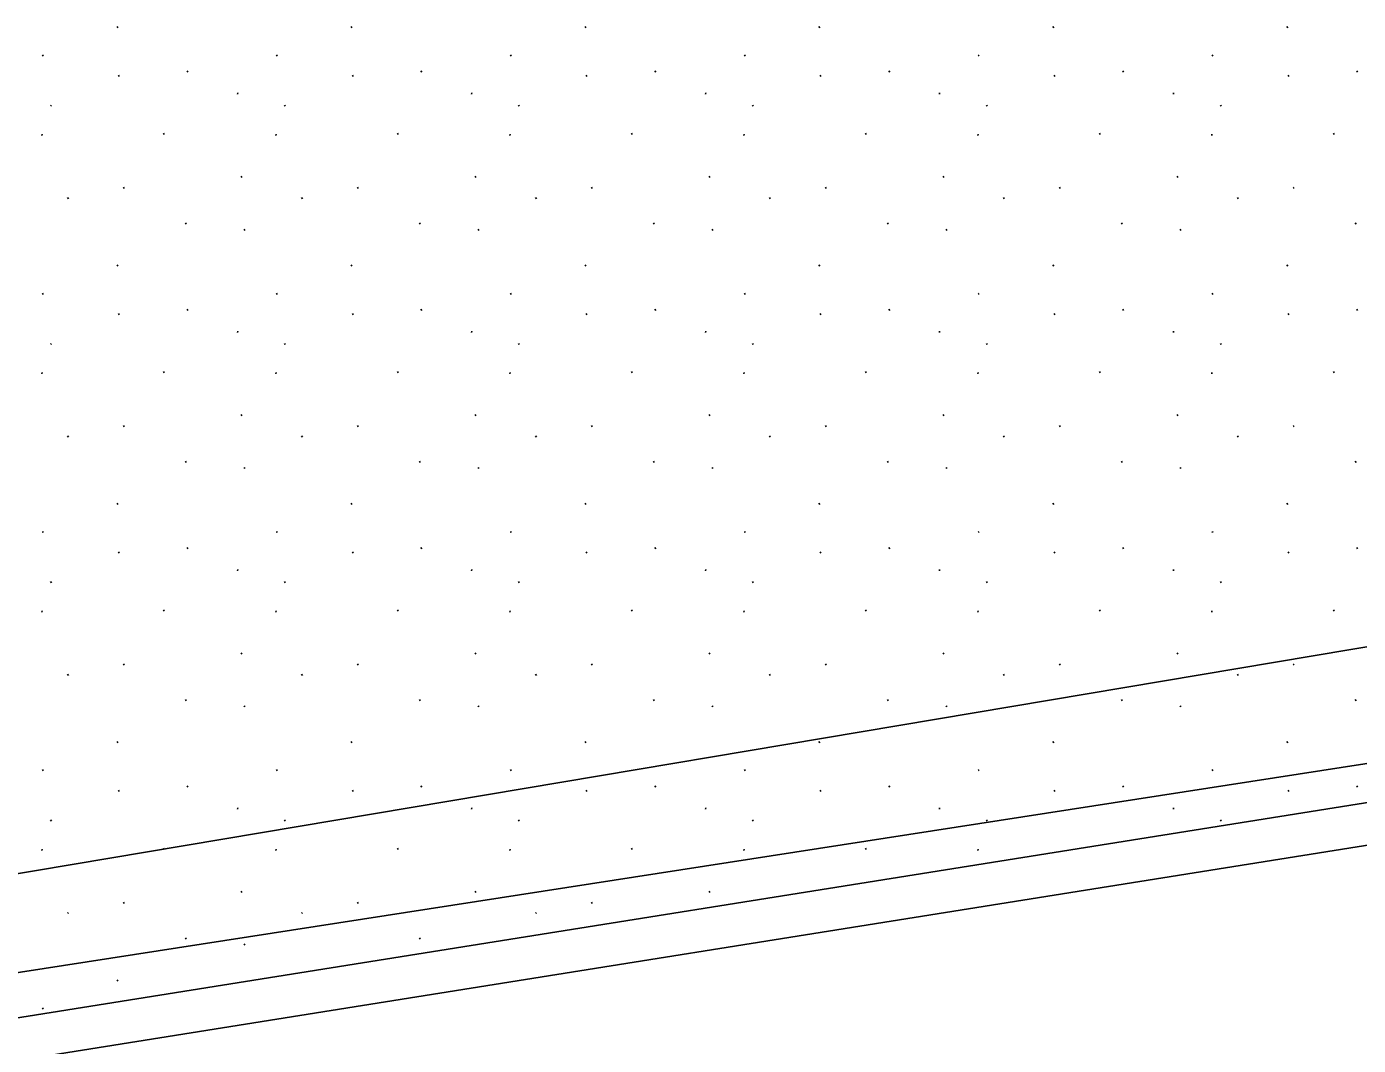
# Model space of a CAD drawing. Extents: x 419396 to 421519, y 4453567 to 4456767.
# Drawn here: x 420360.1 to 420407.53, y 4454826.5 to 4454862.79 of the extents above; entities that cross this region are included whole.
import ezdxf

# ---------------------------------------------------------------- set-up
doc = ezdxf.new("R2010")
doc.units = 0
for name, color, linetype in [('ADAKENARI1000', 7, 'Continuous'), ('KALDIRIM', 7, 'Continuous'), ('Level 41', 7, 'Continuous'), ('Level 9', 7, 'Continuous')]:
    doc.layers.add(name, color=color, linetype=linetype)

msp = doc.modelspace()

# ---------------------------------------------------------------- linework, layer by layer
at = {"layer": 'ADAKENARI1000'}
msp.add_line((420343.803, 4454824.923), (420578.432, 4454862.384), dxfattribs=at)
at = {"layer": 'KALDIRIM'}
msp.add_line((420344.065, 4454823.446), (420578.713, 4454860.91), dxfattribs=at)
at = {"layer": 'Level 41'}
for p, q in [((420363.322, 4454862.786), (420363.35, 4454862.743)), ((420371.654, 4454862.786), (420371.682, 4454862.743)), ((420379.986, 4454862.786), (420380.014, 4454862.743)), ((420388.318, 4454862.786), (420388.346, 4454862.743)), ((420396.651, 4454862.786), (420396.679, 4454862.743)), ((420404.983, 4454862.786), (420405.011, 4454862.743)), ((420360.701, 4454861.773), (420360.654, 4454861.75)), ((420369.033, 4454861.773), (420368.986, 4454861.75)), ((420377.365, 4454861.773), (420377.318, 4454861.75)), ((420385.697, 4454861.773), (420385.65, 4454861.75)), ((420394.029, 4454861.773), (420393.983, 4454861.75)), ((420402.362, 4454861.773), (420402.315, 4454861.75)), ((420363.404, 4454861.044), (420363.357, 4454861.021)), ((420365.812, 4454861.207), (420365.84, 4454861.163)), ((420371.736, 4454861.044), (420371.689, 4454861.021)), ((420374.144, 4454861.207), (420374.172, 4454861.163)), ((420380.068, 4454861.044), (420380.021, 4454861.021)), ((420382.477, 4454861.207), (420382.505, 4454861.163)), ((420388.4, 4454861.044), (420388.353, 4454861.021)), ((420390.809, 4454861.207), (420390.837, 4454861.163)), ((420396.732, 4454861.044), (420396.686, 4454861.021)), ((420399.141, 4454861.207), (420399.169, 4454861.163)), ((420405.065, 4454861.044), (420405.018, 4454861.021)), ((420407.473, 4454861.207), (420407.501, 4454861.163)), ((420367.612, 4454860.378), (420367.619, 4454860.429)), ((420375.944, 4454860.378), (420375.951, 4454860.429)), ((420384.276, 4454860.378), (420384.284, 4454860.429)), ((420392.608, 4454860.378), (420392.616, 4454860.429)), ((420400.941, 4454860.378), (420400.948, 4454860.429)), ((420360.953, 4454859.992), (420360.981, 4454859.949)), ((420369.285, 4454859.992), (420369.313, 4454859.949)), ((420377.617, 4454859.992), (420377.645, 4454859.949)), ((420385.95, 4454859.992), (420385.978, 4454859.949)), ((420394.282, 4454859.992), (420394.31, 4454859.949)), ((420402.614, 4454859.992), (420402.642, 4454859.949)), ((420360.646, 4454858.905), (420360.654, 4454858.956)), ((420365.013, 4454858.979), (420364.966, 4454858.956)), ((420368.978, 4454858.905), (420368.986, 4454858.956)), ((420373.345, 4454858.979), (420373.299, 4454858.956)), ((420377.311, 4454858.905), (420377.318, 4454858.956)), ((420381.678, 4454858.979), (420381.631, 4454858.956)), ((420385.643, 4454858.905), (420385.65, 4454858.956)), ((420390.01, 4454858.979), (420389.963, 4454858.956)), ((420393.975, 4454858.905), (420393.983, 4454858.956)), ((420398.342, 4454858.979), (420398.295, 4454858.956)), ((420402.307, 4454858.905), (420402.315, 4454858.956)), ((420406.674, 4454858.979), (420406.627, 4454858.956)), ((420367.777, 4454857.445), (420367.73, 4454857.422)), ((420376.109, 4454857.445), (420376.062, 4454857.422)), ((420384.441, 4454857.445), (420384.394, 4454857.422)), ((420392.773, 4454857.445), (420392.727, 4454857.422)), ((420401.106, 4454857.445), (420401.059, 4454857.422)), ((420363.586, 4454857.05), (420363.539, 4454857.027)), ((420371.918, 4454857.05), (420371.871, 4454857.027)), ((420380.25, 4454857.05), (420380.203, 4454857.027)), ((420388.582, 4454857.05), (420388.536, 4454857.027)), ((420396.915, 4454857.05), (420396.868, 4454857.027)), ((420405.247, 4454857.05), (420405.2, 4454857.027)), ((420361.56, 4454856.697), (420361.588, 4454856.653)), ((420369.892, 4454856.697), (420369.921, 4454856.653)), ((420378.225, 4454856.697), (420378.253, 4454856.653)), ((420386.557, 4454856.697), (420386.585, 4454856.653)), ((420394.889, 4454856.697), (420394.917, 4454856.653)), ((420403.221, 4454856.697), (420403.249, 4454856.653)), ((420365.758, 4454855.793), (420365.786, 4454855.75)), ((420367.847, 4454855.573), (420367.875, 4454855.529)), ((420374.09, 4454855.793), (420374.118, 4454855.75)), ((420376.179, 4454855.573), (420376.207, 4454855.529)), ((420382.422, 4454855.793), (420382.45, 4454855.75)), ((420384.511, 4454855.573), (420384.539, 4454855.529)), ((420390.754, 4454855.793), (420390.782, 4454855.75)), ((420392.843, 4454855.573), (420392.872, 4454855.529)), ((420399.087, 4454855.793), (420399.115, 4454855.75)), ((420401.176, 4454855.573), (420401.204, 4454855.529)), ((420407.419, 4454855.793), (420407.447, 4454855.75)), ((420363.322, 4454854.297), (420363.35, 4454854.254)), ((420371.654, 4454854.297), (420371.682, 4454854.254)), ((420379.986, 4454854.297), (420380.014, 4454854.254)), ((420388.318, 4454854.297), (420388.346, 4454854.254)), ((420396.651, 4454854.297), (420396.679, 4454854.254)), ((420404.983, 4454854.297), (420405.011, 4454854.254)), ((420360.701, 4454853.284), (420360.654, 4454853.261)), ((420369.033, 4454853.284), (420368.986, 4454853.261)), ((420377.365, 4454853.284), (420377.318, 4454853.261)), ((420385.697, 4454853.284), (420385.65, 4454853.261)), ((420394.029, 4454853.284), (420393.983, 4454853.261)), ((420402.362, 4454853.284), (420402.315, 4454853.261)), ((420363.404, 4454852.555), (420363.357, 4454852.532)), ((420365.812, 4454852.718), (420365.84, 4454852.675)), ((420371.736, 4454852.555), (420371.689, 4454852.532)), ((420374.144, 4454852.718), (420374.172, 4454852.675)), ((420380.068, 4454852.555), (420380.021, 4454852.532)), ((420382.477, 4454852.718), (420382.505, 4454852.675)), ((420388.4, 4454852.555), (420388.353, 4454852.532)), ((420390.809, 4454852.718), (420390.837, 4454852.675)), ((420396.732, 4454852.555), (420396.686, 4454852.532)), ((420399.141, 4454852.718), (420399.169, 4454852.675)), ((420405.065, 4454852.555), (420405.018, 4454852.532)), ((420407.473, 4454852.718), (420407.501, 4454852.675)), ((420367.612, 4454851.889), (420367.619, 4454851.94)), ((420375.944, 4454851.889), (420375.951, 4454851.94)), ((420384.276, 4454851.889), (420384.284, 4454851.94)), ((420392.608, 4454851.889), (420392.616, 4454851.94)), ((420400.941, 4454851.889), (420400.948, 4454851.94)), ((420360.953, 4454851.503), (420360.981, 4454851.46)), ((420369.285, 4454851.503), (420369.313, 4454851.46)), ((420377.617, 4454851.503), (420377.645, 4454851.46)), ((420385.95, 4454851.503), (420385.978, 4454851.46)), ((420394.282, 4454851.503), (420394.31, 4454851.46)), ((420402.614, 4454851.503), (420402.642, 4454851.46)), ((420360.646, 4454850.416), (420360.654, 4454850.467)), ((420365.013, 4454850.49), (420364.966, 4454850.467)), ((420368.978, 4454850.416), (420368.986, 4454850.467)), ((420373.345, 4454850.49), (420373.299, 4454850.467)), ((420377.311, 4454850.416), (420377.318, 4454850.467)), ((420381.678, 4454850.49), (420381.631, 4454850.467)), ((420385.643, 4454850.416), (420385.65, 4454850.467)), ((420390.01, 4454850.49), (420389.963, 4454850.467)), ((420393.975, 4454850.416), (420393.983, 4454850.467)), ((420398.342, 4454850.49), (420398.295, 4454850.467)), ((420402.307, 4454850.416), (420402.315, 4454850.467)), ((420406.674, 4454850.49), (420406.627, 4454850.467)), ((420367.777, 4454848.956), (420367.73, 4454848.933)), ((420376.109, 4454848.956), (420376.062, 4454848.933)), ((420384.441, 4454848.956), (420384.394, 4454848.933)), ((420392.773, 4454848.956), (420392.727, 4454848.933)), ((420401.106, 4454848.956), (420401.059, 4454848.933)), ((420361.56, 4454848.208), (420361.588, 4454848.164)), ((420363.586, 4454848.561), (420363.539, 4454848.538)), ((420369.892, 4454848.208), (420369.921, 4454848.164)), ((420371.918, 4454848.561), (420371.871, 4454848.538)), ((420378.225, 4454848.208), (420378.253, 4454848.164)), ((420380.25, 4454848.561), (420380.203, 4454848.538)), ((420386.557, 4454848.208), (420386.585, 4454848.164)), ((420388.582, 4454848.561), (420388.536, 4454848.538)), ((420394.889, 4454848.208), (420394.917, 4454848.164)), ((420396.915, 4454848.561), (420396.868, 4454848.538)), ((420403.221, 4454848.208), (420403.249, 4454848.164)), ((420405.247, 4454848.561), (420405.2, 4454848.538)), ((420365.758, 4454847.305), (420365.786, 4454847.261)), ((420374.09, 4454847.305), (420374.118, 4454847.261)), ((420382.422, 4454847.305), (420382.45, 4454847.261)), ((420390.754, 4454847.305), (420390.782, 4454847.261)), ((420399.087, 4454847.305), (420399.115, 4454847.261)), ((420407.419, 4454847.305), (420407.447, 4454847.261)), ((420367.847, 4454847.084), (420367.875, 4454847.04)), ((420376.179, 4454847.084), (420376.207, 4454847.04)), ((420384.511, 4454847.084), (420384.539, 4454847.04)), ((420392.843, 4454847.084), (420392.872, 4454847.04)), ((420401.176, 4454847.084), (420401.204, 4454847.04)), ((420363.322, 4454845.809), (420363.35, 4454845.765)), ((420371.654, 4454845.809), (420371.682, 4454845.765)), ((420379.986, 4454845.809), (420380.014, 4454845.765)), ((420388.318, 4454845.809), (420388.346, 4454845.765)), ((420396.651, 4454845.809), (420396.679, 4454845.765)), ((420404.983, 4454845.809), (420405.011, 4454845.765)), ((420360.701, 4454844.795), (420360.654, 4454844.772)), ((420369.033, 4454844.795), (420368.986, 4454844.772)), ((420377.365, 4454844.795), (420377.318, 4454844.772)), ((420385.697, 4454844.795), (420385.65, 4454844.772)), ((420394.029, 4454844.795), (420393.983, 4454844.772)), ((420402.362, 4454844.795), (420402.315, 4454844.772)), ((420363.404, 4454844.066), (420363.357, 4454844.043)), ((420365.812, 4454844.229), (420365.84, 4454844.186)), ((420371.736, 4454844.066), (420371.689, 4454844.043)), ((420374.144, 4454844.229), (420374.172, 4454844.186)), ((420380.068, 4454844.066), (420380.021, 4454844.043)), ((420382.477, 4454844.229), (420382.505, 4454844.186)), ((420388.4, 4454844.066), (420388.353, 4454844.043)), ((420390.809, 4454844.229), (420390.837, 4454844.186)), ((420396.732, 4454844.066), (420396.686, 4454844.043)), ((420399.141, 4454844.229), (420399.169, 4454844.186)), ((420405.065, 4454844.066), (420405.018, 4454844.043)), ((420407.473, 4454844.229), (420407.501, 4454844.186)), ((420360.953, 4454843.015), (420360.981, 4454842.971)), ((420367.612, 4454843.4), (420367.619, 4454843.452)), ((420369.285, 4454843.015), (420369.313, 4454842.971)), ((420375.944, 4454843.4), (420375.951, 4454843.452)), ((420377.617, 4454843.015), (420377.645, 4454842.971)), ((420384.276, 4454843.4), (420384.284, 4454843.452)), ((420385.95, 4454843.015), (420385.978, 4454842.971)), ((420392.608, 4454843.4), (420392.616, 4454843.452)), ((420394.282, 4454843.015), (420394.31, 4454842.971)), ((420400.941, 4454843.4), (420400.948, 4454843.452)), ((420402.614, 4454843.015), (420402.642, 4454842.971)), ((420360.646, 4454841.927), (420360.654, 4454841.978)), ((420365.013, 4454842.001), (420364.966, 4454841.978)), ((420368.978, 4454841.927), (420368.986, 4454841.978)), ((420373.345, 4454842.001), (420373.299, 4454841.978)), ((420377.311, 4454841.927), (420377.318, 4454841.978)), ((420381.678, 4454842.001), (420381.631, 4454841.978)), ((420385.643, 4454841.927), (420385.65, 4454841.978)), ((420390.01, 4454842.001), (420389.963, 4454841.978)), ((420393.975, 4454841.927), (420393.983, 4454841.978)), ((420398.342, 4454842.001), (420398.295, 4454841.978)), ((420402.307, 4454841.927), (420402.315, 4454841.978)), ((420406.674, 4454842.001), (420406.627, 4454841.978)), ((420367.777, 4454840.467), (420367.73, 4454840.444)), ((420376.109, 4454840.467), (420376.062, 4454840.444)), ((420384.441, 4454840.467), (420384.394, 4454840.444)), ((420392.773, 4454840.467), (420392.727, 4454840.444)), ((420401.106, 4454840.467), (420401.059, 4454840.444)), ((420361.56, 4454839.719), (420361.588, 4454839.675)), ((420363.586, 4454840.072), (420363.539, 4454840.049)), ((420369.892, 4454839.719), (420369.921, 4454839.675)), ((420371.918, 4454840.072), (420371.871, 4454840.049)), ((420378.225, 4454839.719), (420378.253, 4454839.675)), ((420380.25, 4454840.072), (420380.203, 4454840.049)), ((420386.557, 4454839.719), (420386.585, 4454839.675)), ((420388.582, 4454840.072), (420388.536, 4454840.049)), ((420394.889, 4454839.719), (420394.917, 4454839.675)), ((420396.915, 4454840.072), (420396.868, 4454840.049)), ((420403.221, 4454839.719), (420403.249, 4454839.675)), ((420405.247, 4454840.072), (420405.2, 4454840.049)), ((420365.758, 4454838.816), (420365.786, 4454838.772)), ((420374.09, 4454838.816), (420374.118, 4454838.772)), ((420382.422, 4454838.816), (420382.45, 4454838.772)), ((420390.754, 4454838.816), (420390.782, 4454838.772)), ((420399.087, 4454838.816), (420399.115, 4454838.772)), ((420407.419, 4454838.816), (420407.447, 4454838.772)), ((420367.847, 4454838.595), (420367.875, 4454838.552)), ((420376.179, 4454838.595), (420376.207, 4454838.552)), ((420384.511, 4454838.595), (420384.539, 4454838.552)), ((420392.843, 4454838.595), (420392.872, 4454838.552)), ((420401.176, 4454838.595), (420401.204, 4454838.552)), ((420363.322, 4454837.32), (420363.35, 4454837.276)), ((420371.654, 4454837.32), (420371.682, 4454837.276)), ((420379.986, 4454837.32), (420380.014, 4454837.276)), ((420388.318, 4454837.32), (420388.346, 4454837.276)), ((420396.651, 4454837.32), (420396.679, 4454837.276)), ((420404.983, 4454837.32), (420405.011, 4454837.276)), ((420360.701, 4454836.306), (420360.654, 4454836.283)), ((420369.033, 4454836.306), (420368.986, 4454836.283)), ((420377.365, 4454836.306), (420377.318, 4454836.283)), ((420385.697, 4454836.306), (420385.65, 4454836.283)), ((420394.029, 4454836.306), (420393.983, 4454836.283)), ((420402.362, 4454836.306), (420402.315, 4454836.283)), ((420363.404, 4454835.577), (420363.357, 4454835.554)), ((420365.812, 4454835.741), (420365.84, 4454835.697)), ((420371.736, 4454835.577), (420371.689, 4454835.554)), ((420374.144, 4454835.741), (420374.172, 4454835.697)), ((420380.068, 4454835.577), (420380.021, 4454835.554)), ((420382.477, 4454835.741), (420382.505, 4454835.697)), ((420388.4, 4454835.577), (420388.353, 4454835.554)), ((420390.809, 4454835.741), (420390.837, 4454835.697)), ((420396.732, 4454835.577), (420396.686, 4454835.554)), ((420399.141, 4454835.741), (420399.169, 4454835.697)), ((420405.065, 4454835.577), (420405.018, 4454835.554)), ((420407.473, 4454835.741), (420407.501, 4454835.697)), ((420367.612, 4454834.912), (420367.619, 4454834.963)), ((420375.944, 4454834.912), (420375.951, 4454834.963)), ((420384.276, 4454834.912), (420384.284, 4454834.963)), ((420392.608, 4454834.912), (420392.616, 4454834.963)), ((420400.941, 4454834.912), (420400.948, 4454834.963)), ((420360.953, 4454834.526), (420360.981, 4454834.482)), ((420369.285, 4454834.526), (420369.313, 4454834.482)), ((420377.617, 4454834.526), (420377.645, 4454834.482)), ((420385.95, 4454834.526), (420385.978, 4454834.482)), ((420394.282, 4454834.526), (420394.31, 4454834.482)), ((420402.614, 4454834.526), (420402.642, 4454834.482)), ((420365.013, 4454833.512), (420364.966, 4454833.489)), ((420373.345, 4454833.512), (420373.299, 4454833.489)), ((420381.678, 4454833.512), (420381.631, 4454833.489)), ((420390.01, 4454833.512), (420389.963, 4454833.489)), ((420360.646, 4454833.438), (420360.654, 4454833.489)), ((420368.978, 4454833.438), (420368.986, 4454833.489)), ((420377.311, 4454833.438), (420377.318, 4454833.489)), ((420385.643, 4454833.438), (420385.65, 4454833.489)), ((420393.975, 4454833.438), (420393.983, 4454833.489)), ((420367.777, 4454831.978), (420367.73, 4454831.955)), ((420376.109, 4454831.978), (420376.062, 4454831.955)), ((420384.441, 4454831.978), (420384.394, 4454831.955)), ((420361.56, 4454831.23), (420361.588, 4454831.187)), ((420363.586, 4454831.583), (420363.539, 4454831.56)), ((420369.892, 4454831.23), (420369.921, 4454831.187)), ((420371.918, 4454831.583), (420371.871, 4454831.56)), ((420378.225, 4454831.23), (420378.253, 4454831.187)), ((420380.25, 4454831.583), (420380.203, 4454831.56)), ((420365.758, 4454830.327), (420365.786, 4454830.283)), ((420374.09, 4454830.327), (420374.118, 4454830.283)), ((420367.847, 4454830.107), (420367.875, 4454830.063)), ((420376.179, 4454830.107), (420376.187, 4454830.093)), ((420363.322, 4454828.831), (420363.35, 4454828.787)), ((420360.701, 4454827.818), (420360.654, 4454827.795))]:
    msp.add_line(p, q, dxfattribs=at)
at = {"layer": 'Level 9'}
for p, q in [((420453.395, 4454843.607), (420335.353, 4454825.297)), ((420415.276, 4454841.947), (420315.973, 4454825.247))]:
    msp.add_line(p, q, dxfattribs=at)

doc.saveas('drawing.dxf')
